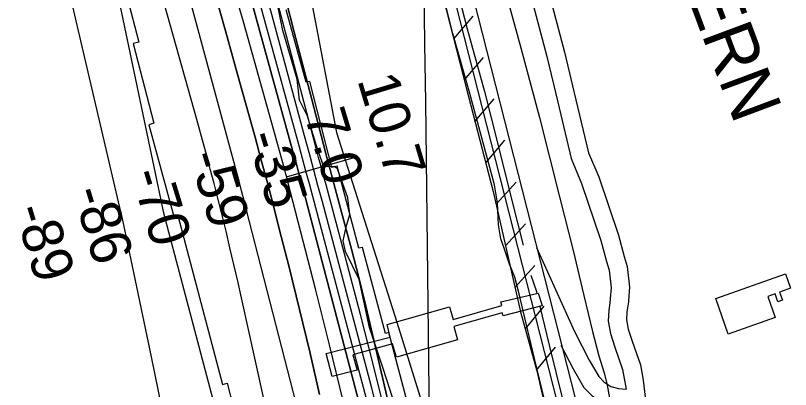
# Model space of a CAD drawing. Extents: x 3715084 to 3753216, y 488173 to 513963.
# Drawn here: x 3734346 to 3735616, y 507803 to 508415 of the extents above; entities that cross this region are included whole.
import ezdxf

# ---------------------------------------------------------------- set-up
doc = ezdxf.new("R2010")
doc.units = 0
for name, color, linetype in [('V-BLDG-OTLN', 7, 'Continuous'), ('V-CHAN-DOCK', 7, 'Continuous'), ('V-FLOD-BASE', 7, 'Continuous'), ('V-GRID-MAJR', 7, 'Continuous'), ('V-LEVE-TOET', 7, 'Continuous'), ('V-RAIL-IDEN', 7, 'Continuous'), ('V-RIVR-EDGE', 7, 'Continuous'), ('V-RIVR-RANG', 7, 'Continuous'), ('V-ROAD-CNTR', 7, 'Continuous'), ('V-RRAP-FSHR', 7, 'Continuous'), ('V-RRAP-RVMT', 7, 'Continuous'), ('V-SURV-LINE', 7, 'Continuous'), ('V-TOPO-DPTH', 7, 'Continuous'), ('V-TOPO-MAJR', 7, 'Continuous'), ('V-TOPO-MINR', 7, 'Continuous'), ('V-TOPO-WATR', 7, 'Continuous'), ('V-UTIL-LINE', 7, 'Continuous')]:
    doc.layers.add(name, color=color, linetype=linetype)

msp = doc.modelspace()

# ---------------------------------------------------------------- linework, layer by layer
at = {"layer": 'V-BLDG-OTLN'}
msp.add_lwpolyline([(3735494.074, 507951.62700000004), (3735607.941, 507992.036), (3735616.387, 507968.273), (3735598.393, 507961.873), (3735603.1180000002, 507948.76), (3735595.72, 507946.003), (3735591.032, 507959.309), (3735579.029, 507955.066), (3735591.321, 507920.35000000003), (3735513.958, 507893.061)], close=True, dxfattribs=at)
at = {"layer": 'V-CHAN-DOCK'}
msp.add_lwpolyline([(3735208.6580000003, 507939.462), (3735145.312, 507923.094), (3735143.481, 507928.21), (3735064.293, 507905.746), (3735070.4960000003, 507883.875), (3734970.116, 507855.4), (3734963.832, 507877.547), (3734898.808, 507859.101), (3734905.9, 507834.101), (3734865.108, 507824.129), (3734855.063, 507861.444), (3734960.1890000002, 507888.19), (3734955.057, 507909.20900000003), (3735057.35, 507938.227), (3735063.2970000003, 507917.262), (3735143.299, 507939.956), (3735141.4760000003, 507946.384), (3735202.758, 507960.188), (3735209.095, 507939.892), (3735208.6580000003, 507939.462)], dxfattribs=at)
at = {"layer": 'V-FLOD-BASE'}
for points in [[(3735019.622, 508656.063), (3735039.727, 508569.413), (3735065.313, 508473.929), (3735086.3910000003, 508393.28), (3735114.6920000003, 508290.837), (3735136.649, 508204.17), (3735159.039, 508114.26300000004), (3735178.315, 508039.179)], [(3735190.861, 507989.58900000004), (3735199.895, 507963.153), (3735200.696, 507959.723)], [(3735205.611, 507938.67600000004), (3735220.453, 507875.11), (3735255.836, 507733.759), (3735284.5470000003, 507624.83400000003), (3735309.617, 507522.88), (3735334.24, 507423.24100000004), (3735358.134, 507320.44200000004)]]:
    msp.add_lwpolyline(points, dxfattribs=at)
at = {"layer": 'V-GRID-MAJR'}
msp.add_spline([(3735199.485, 493788.957), (3735123.717, 499845.93700000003), (3735047.9050000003, 505906.385), (3734972.094, 511966.84500000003), (3734972.051, 511970.3)], degree=3, dxfattribs=at)
at = {"layer": 'V-LEVE-TOET'}
for points in [[(3734904.0330000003, 509384.181), (3734932.815, 509274.992), (3734960.637, 509156.509), (3734993.782, 509038.869), (3735019.9930000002, 508939.88800000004), (3735032.862, 508888.847), (3735040.505, 508848.481), (3735046.1, 508828.505), (3735049.406, 508817.135), (3735050.4050000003, 508813.411), (3735057.319, 508792.096), (3735072.4050000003, 508741.039), (3735100.35, 508637.613), (3735136.855, 508497.8), (3735174.279, 508361.967), (3735204.798, 508248.335), (3735237.84, 508118.293), (3735260.1550000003, 508030.418), (3735277.713, 507956.751), (3735291.846, 507897.73000000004), (3735302.1520000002, 507857.786), (3735310.782, 507829.81), (3735315.929, 507809.396), (3735319.7460000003, 507788.547)], [(3735178.094, 507931.565), (3735171.438, 507959.389), (3735164.129, 507986.468), (3735155.8880000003, 508007.794), (3735147.233, 508032.667), (3735141.609, 508049.10000000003), (3735137.812, 508072.162), (3735135.889, 508108.053), (3735131.2600000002, 508137.766), (3735117.926, 508186.152), (3735090.4050000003, 508287.358), (3735062.859, 508385.463), (3735031.961, 508507.071), (3735003.31, 508632.204), (3734993.502, 508669.826)], [(3735430.023, 506907.86), (3735302.625, 507427.278), (3735275.159, 507535.128), (3735245.125, 507654.071), (3735222.413, 507747.265), (3735196.278, 507855.547), (3735178.094, 507931.565)]]:
    msp.add_lwpolyline(points, dxfattribs=at)
at = {"layer": 'V-RIVR-EDGE'}
msp.add_lwpolyline([(3734987.9607481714, 507714.80565530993), (3734949.2381252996, 507835.5670583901), (3734925.9947543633, 507904.06176868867), (3734909.380171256, 507982.7456406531), (3734886.680715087, 508028.42659396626), (3734883.121825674, 508045.84486642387), (3734887.982301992, 508069.2455865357), (3734894.034517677, 508089.0414000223), (3734890.500863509, 508116.66516283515), (3734873.809090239, 508164.1322407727), (3734868.4150901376, 508167.74753838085), (3734856.4071464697, 508167.17690394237), (3734849.81398487, 508171.3954933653), (3734839.082392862, 508201.4383611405), (3734824.194557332, 508250.10163172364), (3734811.052766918, 508276.5484994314), (3734807.5354414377, 508310.7758148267), (3734783.7199516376, 508390.67814583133), (3734773.6406375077, 508441.73083285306)], dxfattribs=at)
at = {"layer": 'V-ROAD-CNTR'}
for points in [[(3735108.794743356, 508875.059223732), (3735124.41771211, 508832.27930929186), (3735166.44762805, 508695.2645833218), (3735199.0225629, 508532.8649081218), (3735245.918469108, 508355.3012632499), (3735264.6444316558, 508276.86842011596)], [(3735079.5518018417, 508867.67723849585), (3735095.96776901, 508822.7273283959), (3735137.32768629, 508687.896598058), (3735169.786621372, 508526.0789216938), (3735216.8225273, 508347.9872778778), (3735234.66749161, 508273.24242736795)], [(3735234.66749161, 508273.24242736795), (3735256.711447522, 508180.91161203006), (3735273.788413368, 508140.2306933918), (3735305.43235008, 508046.58788067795), (3735314.5823317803, 508012.368949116), (3735318.8313232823, 507997.85397814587), (3735322.161316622, 507969.336035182), (3735320.9413190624, 507951.49707085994), (3735319.9673210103, 507944.470084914)], [(3735264.6444316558, 508276.86842011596), (3735285.3213903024, 508190.26359332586), (3735301.866357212, 508150.852672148), (3735334.164292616, 508055.2738633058), (3735343.4722740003, 508020.45893293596), (3735348.3352642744, 508003.84996615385), (3735352.281256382, 507970.05803373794), (3735350.799259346, 507948.41107703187), (3735350.4912599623, 507946.19008147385)], [(3735200.143560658, 508034.88990407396), (3735262.211436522, 507897.3951790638), (3735286.46738801, 507850.8862720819), (3735301.854357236, 507824.004325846), (3735310.449340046, 507815.29234326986), (3735321.915317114, 507807.4883588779), (3735334.281292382, 507803.98936587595), (3735346.9172671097, 507803.140367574)], [(3735319.9673210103, 507944.470084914), (3735318.3113243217, 507932.520108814), (3735317.261326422, 507914.73114439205), (3735321.1943185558, 507894.1761855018), (3735328.195304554, 507871.9922298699), (3735341.1382786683, 507835.07930369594), (3735346.9172671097, 507803.140367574)], [(3735350.4912599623, 507946.19008147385), (3735348.1892645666, 507929.5721147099), (3735347.4292660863, 507916.69714046), (3735350.3302602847, 507901.5341707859), (3735356.661247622, 507881.4722109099), (3735370.2362204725, 507842.761288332), (3735374.7552114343, 507817.7813382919), (3735378.095204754, 507789.7753943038), (3735393.4561740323, 507743.4724869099), (3735437.490085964, 507629.405715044)], [(3735239.924481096, 507875.2522233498), (3735260.1394406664, 507836.49230086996), (3735277.756405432, 507805.7143624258), (3735291.149378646, 507792.13838957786), (3735309.061342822, 507779.94841395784), (3735329.1353026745, 507774.26742531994), (3735343.7552734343, 507773.285427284), (3735351.231258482, 507775.475422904)]]:
    msp.add_lwpolyline(points, dxfattribs=at)
at = {"layer": 'V-RRAP-FSHR'}
for p, q in [((3735064.1070000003, 508377.147), (3735095.9250000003, 508414.189)), ((3735081.4420000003, 508309.32800000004), (3735113.2600000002, 508346.369)), ((3735098.985, 508241.56200000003), (3735130.659, 508278.726)), ((3735116.5840000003, 508173.81), (3735148.258, 508210.97500000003)), ((3735133.537, 508105.901), (3735166.3540000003, 508142.06)), ((3735149.015, 508037.634), (3735181.832, 508073.793)), ((3735164.492, 507969.36600000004), (3735197.309, 508005.526)), ((3735181.339, 507901.444), (3735212.393, 507939.128)), ((3735200.058, 507833.993), (3735231.111, 507871.677))]:
    msp.add_line(p, q, dxfattribs=at)
for points in [[(3733829.307332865, 511956.005723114), (3733839.4864083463, 511936.34300018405), (3733997.7087444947, 511530.1877358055), (3734035.66228053, 511384.42747966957), (3734113.1483606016, 511244.80507954), (3734159.0071766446, 511094.4429673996), (3734229.65498471, 510793.1125351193), (3734343.7224408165, 510273.15605463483), (3734459.9402969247, 509820.02171821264), (3734481.2333529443, 509668.86498207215), (3734506.849736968, 509415.3614938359), (3734547.832265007, 509243.87221367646), (3734609.077705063, 509118.6083415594), (3734705.3664731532, 508924.50709337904), (3734801.8395612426, 508582.24942906), (3734832.1090012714, 508432.31739692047), (3734871.936457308, 508223.6487247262), (3734970.6930654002, 507912.90158843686), (3735062.2816734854, 507619.44366816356), (3735168.7776735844, 507144.1253957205), (3735211.376073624, 506902.3323714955)], [(3734912.392, 508976.337), (3734988.154, 508684.124), (3734994.555, 508650.50800000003), (3735041.486, 508465.648), (3735085.106, 508294.995), (3735128.825, 508126.683), (3735173.432, 507929.93700000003), (3735200.352, 507832.93200000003), (3735234.933, 507682.72000000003), (3735272.519, 507542.021), (3735300.836, 507416.3), (3735301.3000000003, 507414.455)], [(3734994.555, 508650.50800000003), (3735041.486, 508465.648), (3735085.106, 508294.995), (3735128.825, 508126.683)], [(3735173.432, 507929.93700000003), (3735200.352, 507832.93200000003), (3735234.933, 507682.72000000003), (3735272.519, 507542.021), (3735300.836, 507416.3), (3735348.588, 507226.195), (3735378.876, 507097.787), (3735394.679, 507027.563)]]:
    msp.add_lwpolyline(points, dxfattribs=at)
at = {"layer": 'V-RRAP-RVMT'}
for p, q in [((3734475.1800000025, 508651.382), (3734548.058000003, 508371.485)), ((3734822.3520000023, 508305.8930000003), (3734789.5470000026, 508424.30400000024)), ((3734548.058000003, 508371.485), (3734538.8400000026, 508369.293)), ((3734538.8400000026, 508369.293), (3734572.221000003, 508238.6690000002)), ((3734828.009000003, 508306.93200000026), (3734822.3520000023, 508305.8930000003)), ((3734864.533000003, 508166.35800000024), (3734828.009000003, 508306.93200000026)), ((3734572.221000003, 508238.6690000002), (3734564.3430000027, 508235.98100000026)), ((3734564.3430000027, 508235.98100000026), (3734605.0300000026, 508085.82400000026)), ((3734872.892000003, 508168.22600000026), (3734864.533000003, 508166.35800000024)), ((3734908.512000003, 508033.806), (3734872.892000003, 508168.22600000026)), ((3734605.0300000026, 508085.82400000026), (3734611.939000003, 508087.64000000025)), ((3734611.939000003, 508087.64000000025), (3734685.309000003, 507810.99300000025)), ((3734914.7530000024, 508034.919), (3734908.512000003, 508033.806)), ((3734952.2230000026, 507894.346), (3734914.7530000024, 508034.919)), ((3734957.771000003, 507895.78700000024), (3734952.2230000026, 507894.346)), ((3734995.806000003, 507752.51400000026), (3734957.771000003, 507895.78700000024)), ((3734685.309000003, 507810.99300000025), (3734692.9180000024, 507813.0880000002)), ((3734692.9180000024, 507813.0880000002), (3734729.6980000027, 507670.941))]:
    msp.add_line(p, q, dxfattribs=at)
at = {"layer": 'V-SURV-LINE'}
for points in [[(3734760.0918846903, 509762.7164219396), (3735520.4526038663, 506781.34756336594)], [(3735491.3812188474, 506773.9411720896), (3734731.020565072, 509755.3097742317)]]:
    msp.add_lwpolyline(points, dxfattribs=at)
at = {"layer": 'V-TOPO-DPTH'}
for points in [[(3734346.095421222, 509799.78321948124), (3734531.4659844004, 509158.187141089), (3734539.0669827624, 509131.79849813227), (3734546.63936693, 509105.4016718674), (3734554.1688298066, 509078.9925706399), (3734561.6696784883, 509052.5752861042), (3734573.6409976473, 509010.28262489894), (3734575.1352589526, 509005.005684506), (3734576.6302309, 508999.7289455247), (3734578.126268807, 508994.4525086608), (3734579.6230173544, 508989.17627320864), (3734604.2986572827, 508902.2248507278), (3734618.0772844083, 508853.45726354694), (3734631.7806133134, 508804.66862123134), (3734645.3709948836, 508755.8483962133), (3734658.886078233, 508707.00711606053), (3734802.2364376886, 508186.62058880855), (3734806.340973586, 508171.6139914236), (3734810.4091182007, 508156.59760607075), (3734814.422675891, 508141.566538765), (3734818.399842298, 508126.52568349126), (3734995.6669672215, 507451.17457105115)], [(3734346.095421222, 509799.78321948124), (3734531.4659844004, 509158.187141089), (3734539.0669827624, 509131.79849813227), (3734546.63936693, 509105.4016718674), (3734554.1688298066, 509078.9925706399), (3734561.6696784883, 509052.5752861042), (3734573.6409976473, 509010.28262489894), (3734575.1352589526, 509005.005684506), (3734576.6302309, 508999.7289455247), (3734578.126268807, 508994.4525086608), (3734579.6230173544, 508989.17627320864), (3734604.2986572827, 508902.2248507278), (3734618.0772844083, 508853.45726354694), (3734631.7806133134, 508804.66862123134), (3734645.3709948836, 508755.8483962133), (3734658.886078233, 508707.00711606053), (3734802.2364376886, 508186.62058880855), (3734806.340973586, 508171.6139914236), (3734810.4091182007, 508156.59760607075), (3734814.422675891, 508141.566538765), (3734818.399842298, 508126.52568349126), (3734995.6669672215, 507451.17457105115)], [(3734957.1011489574, 507697.29369654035), (3734929.2550892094, 507806.68765548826), (3734900.6493174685, 507915.8924333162), (3734848.7874971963, 508109.75919741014), (3734841.5432583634, 508136.80912581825), (3734834.289018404, 508163.8563688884), (3734827.019776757, 508190.8995839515), (3734819.7405339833, 508217.9401136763), (3734714.703467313, 508607.6953356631), (3734696.5995551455, 508674.63451618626), (3734678.4159773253, 508741.5519726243), (3734660.112901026, 508808.43684293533), (3734641.730159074, 508875.29998916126), (3734609.826552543, 508990.93814368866), (3734607.3155845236, 508999.9601603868), (3734604.7775782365, 509008.974498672), (3734602.199014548, 509017.97731933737), (3734599.5934125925, 509026.9724615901), (3734405.2686954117, 509692.2192637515)], [(3734957.1011489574, 507697.29369654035), (3734929.2550892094, 507806.68765548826), (3734900.6493174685, 507915.8924333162), (3734848.7874971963, 508109.75919741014), (3734841.5432583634, 508136.80912581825), (3734834.289018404, 508163.8563688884), (3734827.019776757, 508190.8995839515), (3734819.7405339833, 508217.9401136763), (3734714.703467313, 508607.6953356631), (3734696.5995551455, 508674.63451618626), (3734678.4159773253, 508741.5519726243), (3734660.112901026, 508808.43684293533), (3734641.730159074, 508875.29998916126), (3734609.826552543, 508990.93814368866), (3734607.3155845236, 508999.9601603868), (3734604.7775782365, 509008.974498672), (3734602.199014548, 509017.97731933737), (3734599.5934125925, 509026.9724615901), (3734405.2686954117, 509692.2192637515)], [(3734395.4061923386, 509451.5345744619), (3734505.1738778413, 509047.2664927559), (3734514.074005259, 509014.6871078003), (3734523.04122644, 508982.1263120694), (3734532.1090882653, 508949.59340017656), (3734541.244043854, 508917.0790775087), (3734619.744872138, 508639.3186161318), (3734643.1505994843, 508556.3151959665), (3734666.49116104, 508473.2934965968), (3734689.7339739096, 508390.2443784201), (3734712.9116209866, 508307.1769810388), (3734738.392760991, 508215.6459104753), (3734748.6510234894, 508178.2957800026), (3734758.736051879, 508140.89957610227), (3734768.5612291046, 508103.4342620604), (3734778.213172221, 508065.9228745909), (3734794.25056655, 508002.6862693), (3734811.422489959, 507933.43540954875), (3734828.102839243, 507864.06909897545), (3734844.0458273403, 507794.52961216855)], [(3734395.4061923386, 509451.5345744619), (3734505.1738778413, 509047.2664927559), (3734514.074005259, 509014.6871078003), (3734523.04122644, 508982.1263120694), (3734532.1090882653, 508949.59340017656), (3734541.244043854, 508917.0790775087), (3734619.744872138, 508639.3186161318), (3734643.1505994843, 508556.3151959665), (3734666.49116104, 508473.2934965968), (3734689.7339739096, 508390.2443784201), (3734712.9116209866, 508307.1769810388), (3734738.392760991, 508215.6459104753), (3734748.6510234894, 508178.2957800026), (3734758.736051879, 508140.89957610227), (3734768.5612291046, 508103.4342620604), (3734778.213172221, 508065.9228745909), (3734794.25056655, 508002.6862693), (3734811.422489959, 507933.43540954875), (3734828.102839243, 507864.06909897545), (3734844.0458273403, 507794.52961216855)], [(3734537.3143293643, 509403.72709977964), (3734562.7819168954, 509307.88626889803), (3734588.5674339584, 509212.12907504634), (3734625.8203561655, 509075.14393058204), (3734633.155855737, 509047.92567893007), (3734640.408669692, 509020.68561313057), (3734647.5374552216, 508993.41282610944), (3734654.583555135, 508966.11822494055), (3734774.734738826, 508496.27206080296), (3734788.638566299, 508442.0858185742), (3734802.601268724, 508387.91480269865), (3734816.6522835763, 508333.76662635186), (3734830.762173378, 508279.633676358), (3734854.487384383, 508188.91440803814), (3734856.7903413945, 508180.1555778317), (3734859.1086531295, 508171.40083528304), (3734861.449996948, 508162.652224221), (3734863.8066954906, 508153.90770081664), (3734884.1688379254, 508078.7477924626), (3734896.469315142, 508032.3637105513), (3734908.438135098, 507985.8960905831), (3734919.909469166, 507939.3031635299), (3734931.049145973, 507892.62669842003), (3735068.4371470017, 507303.0137917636)], [(3734882.7423162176, 507784.21740730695), (3734860.308773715, 507875.946154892), (3734837.287025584, 507967.5340397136), (3734792.861883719, 508140.74765146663), (3734791.5974976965, 508145.6193375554), (3734790.314499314, 508150.4860597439), (3734789.0035823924, 508155.3453360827), (3734787.6740531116, 508160.19964852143), (3734762.1884568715, 508252.21387565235), (3734748.02534769, 508303.0498832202), (3734733.759812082, 508353.85696443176), (3734719.3406368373, 508404.62065610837), (3734704.8190351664, 508455.35542142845), (3734561.195888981, 508954.2840126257), (3734555.909685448, 508972.7362428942), (3734550.654934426, 508991.1973823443), (3734545.44736217, 509009.67188556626), (3734540.2712424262, 509028.1552979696), (3734500.9924487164, 509169.1090823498), (3734476.063141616, 509258.0370217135), (3734450.9506649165, 509346.9128992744)], [(3734882.7423162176, 507784.21740730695), (3734860.308773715, 507875.946154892), (3734837.287025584, 507967.5340397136), (3734792.861883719, 508140.74765146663), (3734791.5974976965, 508145.6193375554), (3734790.314499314, 508150.4860597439), (3734789.0035823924, 508155.3453360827), (3734787.6740531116, 508160.19964852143), (3734762.1884568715, 508252.21387565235), (3734748.02534769, 508303.0498832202), (3734733.759812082, 508353.85696443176), (3734719.3406368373, 508404.62065610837), (3734704.8190351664, 508455.35542142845), (3734561.195888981, 508954.2840126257), (3734555.909685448, 508972.7362428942), (3734550.654934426, 508991.1973823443), (3734545.44736217, 509009.67188556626), (3734540.2712424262, 509028.1552979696), (3734500.9924487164, 509169.1090823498), (3734476.063141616, 509258.0370217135), (3734450.9506649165, 509346.9128992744)]]:
    msp.add_lwpolyline(points, dxfattribs=at)
at = {"layer": 'V-TOPO-MAJR'}
msp.add_lwpolyline([(3734907.2949359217, 507385.498774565), (3734724.6078486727, 508096.2475815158), (3734720.4942134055, 508112.12777867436), (3734716.340778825, 508127.99747944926), (3734712.127645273, 508143.8514356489), (3734707.8747124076, 508159.6948954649), (3734523.3170518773, 508842.09666895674), (3734517.481921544, 508863.52923187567), (3734511.598871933, 508884.9485466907), (3734505.6439434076, 508906.34798934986), (3734499.6410956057, 508927.7341839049), (3734488.8472947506, 508965.9423585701), (3734488.2077803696, 508968.21519103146), (3734487.571430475, 508970.48890558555), (3734486.939827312, 508972.7639432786), (3734486.311388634, 508975.0398630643), (3734481.73857032, 508991.6681495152), (3734478.857852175, 509002.26726760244), (3734476.019472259, 509012.8775760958), (3734473.2445996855, 509023.50467019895), (3734470.512065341, 509034.1429547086), (3734401.64098798, 509305.63812126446), (3734381.416392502, 509385.2066694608)], dxfattribs=at)
at = {"layer": 'V-TOPO-MINR'}
for points in [[(3734947.2476247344, 507688.4664189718), (3734832.994633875, 508118.4753290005), (3734827.439738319, 508139.28041750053), (3734821.851250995, 508160.07643526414), (3734816.212376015, 508180.85884692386), (3734810.5399092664, 508201.63218784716), (3734610.228976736, 508931.7150424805), (3734606.901731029, 508943.79476396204), (3734603.558424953, 508955.87002151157), (3734600.191028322, 508967.9385831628), (3734596.8075713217, 508980.00268088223), (3734590.862738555, 509001.1185960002), (3734590.4384807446, 509002.62105498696), (3734590.0126605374, 509004.12306971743), (3734589.584496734, 509005.62441806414), (3734589.1547705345, 509007.125322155), (3734568.475702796, 509079.13866853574), (3734557.690505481, 509116.6416516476), (3734546.8856209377, 509154.13895346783), (3734536.051205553, 509191.6277333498), (3734525.19710294, 509229.11083193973), (3734354.7575629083, 509816.83310548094)], [(3734995.6669672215, 507451.17457105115), (3734818.399842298, 508126.52568349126), (3734814.422675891, 508141.566538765), (3734810.4091182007, 508156.59760607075), (3734806.340973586, 508171.6139914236), (3734802.2364376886, 508186.62058880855), (3734658.886078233, 508707.00711606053), (3734645.3709948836, 508755.8483962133), (3734631.7806133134, 508804.66862123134), (3734618.0772844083, 508853.45726354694), (3734604.2986572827, 508902.2248507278), (3734579.6230173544, 508989.17627320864), (3734578.126268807, 508994.4525086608), (3734576.6302309, 508999.7289455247), (3734575.1352589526, 509005.005684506), (3734573.6409976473, 509010.28262489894), (3734561.6696784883, 509052.5752861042), (3734554.1688298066, 509078.9925706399), (3734546.63936693, 509105.4016718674), (3734539.0669827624, 509131.79849813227), (3734531.4659844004, 509158.187141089), (3734346.095421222, 509799.78321948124)], [(3734957.1011489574, 507697.29369654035), (3734929.2550892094, 507806.68765548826), (3734900.6493174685, 507915.8924333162), (3734848.7874971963, 508109.75919741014), (3734841.5432583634, 508136.80912581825), (3734834.289018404, 508163.8563688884), (3734827.019776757, 508190.8995839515), (3734819.7405339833, 508217.9401136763), (3734714.703467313, 508607.6953356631), (3734696.5995551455, 508674.63451618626), (3734678.4159773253, 508741.5519726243), (3734660.112901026, 508808.43684293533), (3734641.730159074, 508875.29998916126), (3734609.826552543, 508990.93814368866), (3734607.3155845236, 508999.9601603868), (3734604.7775782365, 509008.974498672), (3734602.199014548, 509017.97731933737), (3734599.5934125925, 509026.9724615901), (3734405.2686954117, 509692.2192637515)], [(3734952.155763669, 507762.9213819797), (3734932.261393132, 507844.1626307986), (3734911.5109915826, 507925.18946168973), (3734890.1899026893, 508006.0733472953), (3734854.764622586, 508137.64294447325), (3734850.7364457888, 508152.6370392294), (3734846.7194660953, 508167.6341264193), (3734842.7192820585, 508182.63570226), (3734838.730295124, 508197.64027053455), (3734795.3075379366, 508361.3439753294), (3734769.597460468, 508458.1978245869), (3734743.863236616, 508555.04525285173), (3734718.092793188, 508651.8830496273), (3734692.2982033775, 508748.7144254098), (3734630.7854341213, 508979.4562670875), (3734626.0791520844, 508996.9409514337), (3734621.316858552, 509014.4102216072), (3734616.4705477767, 509031.85637052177), (3734611.5682255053, 509049.28710526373), (3734475.4861022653, 509528.7123470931)], [(3734844.0458273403, 507794.52961216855), (3734828.102839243, 507864.06909897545), (3734811.422489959, 507933.43540954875), (3734794.25056655, 508002.6862693), (3734778.213172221, 508065.9228745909), (3734768.5612291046, 508103.4342620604), (3734758.736051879, 508140.89957610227), (3734748.6510234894, 508178.2957800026), (3734738.392760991, 508215.6459104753), (3734712.9116209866, 508307.1769810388), (3734689.7339739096, 508390.2443784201), (3734666.49116104, 508473.2934965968), (3734643.1505994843, 508556.3151959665), (3734619.744872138, 508639.3186161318), (3734541.244043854, 508917.0790775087), (3734532.1090882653, 508949.59340017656), (3734523.04122644, 508982.1263120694), (3734514.074005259, 509014.6871078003), (3734505.1738778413, 509047.2664927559), (3734395.4061923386, 509451.5345744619)], [(3734882.7423162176, 507784.21740730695), (3734860.308773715, 507875.946154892), (3734837.287025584, 507967.5340397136), (3734792.861883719, 508140.74765146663), (3734791.5974976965, 508145.6193375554), (3734790.314499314, 508150.4860597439), (3734789.0035823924, 508155.3453360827), (3734787.6740531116, 508160.19964852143), (3734762.1884568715, 508252.21387565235), (3734748.02534769, 508303.0498832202), (3734733.759812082, 508353.85696443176), (3734719.3406368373, 508404.62065610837), (3734704.8190351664, 508455.35542142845), (3734561.195888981, 508954.2840126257), (3734555.909685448, 508972.7362428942), (3734550.654934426, 508991.1973823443), (3734545.44736217, 509009.67188556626), (3734540.2712424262, 509028.1552979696), (3734500.9924487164, 509169.1090823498), (3734476.063141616, 509258.0370217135), (3734450.9506649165, 509346.9128992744)], [(3734868.9462410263, 507263.6569245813), (3734716.106768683, 507952.89739898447), (3734709.9703837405, 507980.18230611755), (3734703.7250325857, 508007.4419040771), (3734697.3162321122, 508034.66353827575), (3734690.798465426, 508061.85986330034), (3734689.184457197, 508068.50649792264), (3734683.322852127, 508092.3430297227), (3734677.369106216, 508116.15624007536), (3734671.277149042, 508139.9344682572), (3734665.0930510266, 508163.6893749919), (3734658.7801204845, 508187.41051868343), (3734652.3875659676, 508211.10996952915), (3734645.8755754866, 508234.77688110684), (3734639.283961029, 508258.4220998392), (3734456.0647454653, 508909.3104885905), (3734449.4956838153, 508932.5703937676), (3734442.8999485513, 508955.82270791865), (3734436.2642028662, 508979.06363553), (3734429.6017835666, 509002.2969721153), (3734337.749258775, 509321.56995945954)], [(3734799.9536054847, 507294.4093723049), (3734589.38, 508089.39), (3734441.17072599, 508794.8054870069), (3734435.729748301, 508819.69760444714), (3734430.020907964, 508844.5258406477), (3734423.9102736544, 508869.25825498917), (3734417.5317766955, 508893.9267880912), (3734406.365348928, 508935.7116342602), (3734405.346377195, 508939.43324831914), (3734404.29719007, 508943.1461242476), (3734403.2026798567, 508946.84589298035), (3734402.077954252, 508950.536923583), (3734377.5980874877, 509029.14581684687), (3734363.9859480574, 509072.06038226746), (3734350.0741372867, 509114.87583180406), (3734335.7128195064, 509157.54260751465)], [(3734590.476439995, 507749.0679083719), (3734568.8251536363, 507855.9794084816), (3734530.569275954, 508038.4740263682), (3734527.260289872, 508053.9901623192), (3734523.8794799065, 508069.4903706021), (3734520.3909341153, 508084.9666873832), (3734516.830564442, 508100.4270764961), (3734405.2630448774, 508577.3026108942), (3734391.780321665, 508633.83515666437), (3734377.974313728, 508690.28716462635), (3734363.6833787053, 508746.6183658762), (3734349.0691589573, 508802.8690293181), (3734324.017127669, 508897.61938069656)]]:
    msp.add_lwpolyline(points, dxfattribs=at)
at = {"layer": 'V-TOPO-WATR'}
msp.add_lwpolyline([(3735068.4371470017, 507303.0137917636), (3734931.049145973, 507892.62669842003), (3734919.909469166, 507939.3031635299), (3734908.438135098, 507985.8960905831), (3734896.469315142, 508032.3637105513), (3734884.1688379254, 508078.7477924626), (3734863.8066954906, 508153.90770081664), (3734861.449996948, 508162.652224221), (3734859.1086531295, 508171.40083528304), (3734856.7903413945, 508180.1555778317), (3734854.487384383, 508188.91440803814), (3734830.762173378, 508279.633676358), (3734816.6522835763, 508333.76662635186), (3734802.601268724, 508387.91480269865), (3734788.638566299, 508442.0858185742), (3734774.734738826, 508496.27206080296), (3734654.583555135, 508966.11822494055), (3734647.5374552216, 508993.41282610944), (3734640.408669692, 509020.68561313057), (3734633.155855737, 509047.92567893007), (3734625.8203561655, 509075.14393058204), (3734588.5674339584, 509212.12907504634), (3734562.7819168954, 509307.88626889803), (3734537.3143293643, 509403.72709977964)], dxfattribs=at)
at = {"layer": 'V-UTIL-LINE'}
msp.add_line((3734902.839, 508182.775), (3734791.02, 508151.004), dxfattribs=at)

# ---------------------------------------------------------------- texts
at = {"layer": 'V-RAIL-IDEN'}
msp.add_text('SOUTHERN', height=82.999998, rotation=290.46228091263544, dxfattribs=at).set_placement((3735308.297804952, 508818.120788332))
at = {"layer": 'V-RIVR-RANG'}
for s, rotation, p in [('10.7', 286.7683257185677, (3734905.758971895, 508309.7386924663)), ('7.0', 286.7683257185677, (3734818.8345938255, 508251.6049022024)), ('-35', 287.05302777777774, (3734724.1803025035, 508217.6896380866)), ('-59', 287.05302777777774, (3734629.509918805, 508185.32127037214)), ('-70', 287.05302777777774, (3734533.9896290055, 508155.72790610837)), ('-86', 287.05302777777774, (3734438.3909841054, 508126.38672397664)), ('-89', 287.05302777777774, (3734342.7923392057, 508097.0455418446))]:
    msp.add_text(s, height=66.99999999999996, rotation=rotation, dxfattribs=at).set_placement(p)

doc.saveas('drawing.dxf')
